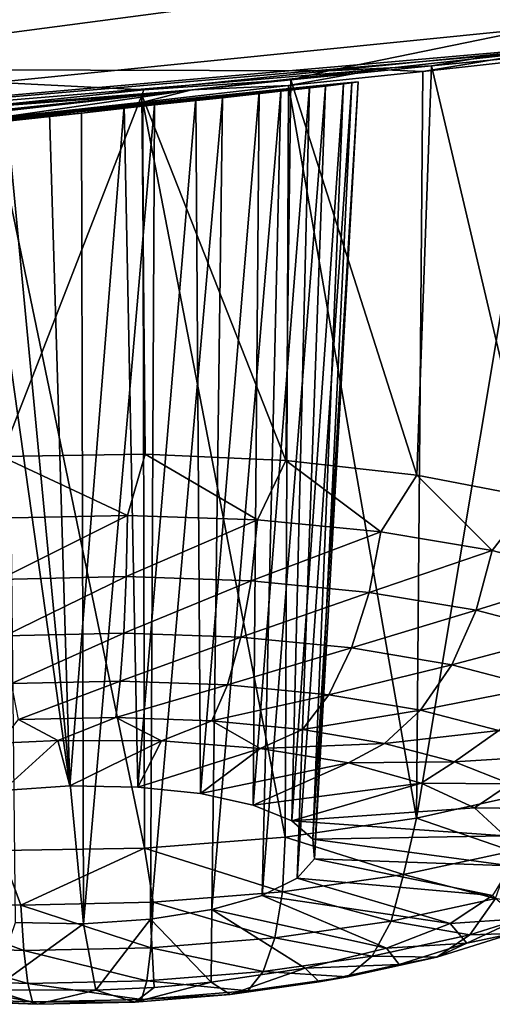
# Model space of a CAD drawing. Header units: metres. Extents: x -106 to 264, y -111 to 81.
# Tile 308 of 549: x 215.487 to 216.473, y -10.868 to -8.813. Entities that reach past the tile are written whole.
import ezdxf

# ---------------------------------------------------------------- set-up
doc = ezdxf.new("R2010")
doc.units = ezdxf.units.M
doc.layers.add('solid_20422013', color=7, linetype='CONTINUOUS')

msp = doc.modelspace()

# ---------------------------------------------------------------- linework, layer by layer
at = {"layer": 'solid_20422013'}
for points in [[(213.661926, -8.693089, 237.033112), (218.420044, -8.449976, 239.777512), (214.889221, -8.916431, 241.073212)], [(216.13118, -8.919995, 243.989792), (214.889221, -8.916431, 241.073212), (218.420044, -8.449976, 239.777512)], [(216.503448, -8.882783, 244.142075), (216.13118, -8.919995, 243.989792), (218.420044, -8.449976, 239.777512)], [(213.126053, -9.176045, 250.099426), (217.362305, -8.750005, 248.915924), (214.040802, -8.775756, 253.930878)], [(216.898071, -8.845061, 247.691605), (217.362305, -8.750005, 248.915924), (213.126053, -9.176045, 250.099426)], [(216.586426, -8.878186, 247.903458), (216.898071, -8.845061, 247.691605), (213.126053, -9.176045, 250.099426)], [(216.232712, -8.916692, 248.052094), (216.586426, -8.878186, 247.903458), (213.126053, -9.176045, 250.099426)], [(216.328262, -8.920893, 247.315796), (216.586426, -8.878186, 247.903458), (216.232712, -8.916692, 248.052094)], [(216.328262, -8.920893, 247.315796), (216.579681, -8.893101, 247.138077), (216.586426, -8.878186, 247.903458)], [(216.346436, -8.909121, 244.563873), (216.13118, -8.919995, 243.989792), (216.503448, -8.882783, 244.142075)], [(216.314743, -10.479893, 246.731918), (216.579681, -8.893101, 247.138077), (216.328262, -8.920893, 247.315796)], [(216.314743, -10.479893, 246.731918), (216.557388, -10.4251, 246.564468), (216.579681, -8.893101, 247.138077)], [(216.605438, -8.884356, 244.768021), (216.346436, -8.909121, 244.563873), (216.503448, -8.882783, 244.142075)], [(216.558365, -9.810447, 244.523071), (216.346436, -8.909121, 244.563873), (216.605438, -8.884356, 244.768021)], [(215.845993, -8.959696, 248.127884), (216.232712, -8.916692, 248.052094), (213.126053, -9.176045, 250.099426)], [(215.745728, -8.959296, 243.911896), (215.373322, -8.998331, 243.91127), (214.889221, -8.916431, 241.073212)], [(216.13118, -8.919995, 243.989792), (215.745728, -8.959296, 243.911896), (214.889221, -8.916431, 241.073212)], [(216.048019, -8.950698, 247.435699), (216.232712, -8.916692, 248.052094), (215.845993, -8.959696, 248.127884)], [(216.328262, -8.920893, 247.315796), (216.232712, -8.916692, 248.052094), (216.048019, -8.950698, 247.435699)], [(216.346436, -8.909121, 244.563873), (216.052734, -8.938681, 244.419785), (216.13118, -8.919995, 243.989792)], [(216.315887, -9.763604, 244.352982), (216.052734, -8.938681, 244.419785), (216.346436, -8.909121, 244.563873)], [(216.558365, -9.810447, 244.523071), (216.315887, -9.763604, 244.352982), (216.346436, -8.909121, 244.563873)], [(216.052734, -8.938681, 244.419785), (215.741791, -8.970879, 244.343323), (215.745728, -8.959296, 243.911896)], [(216.042038, -9.732928, 244.234711), (215.741791, -8.970879, 244.343323), (216.052734, -8.938681, 244.419785)], [(216.052734, -8.938681, 244.419785), (215.745728, -8.959296, 243.911896), (216.13118, -8.919995, 243.989792)], [(216.315887, -9.763604, 244.352982), (216.042038, -9.732928, 244.234711), (216.052734, -8.938681, 244.419785)], [(216.314743, -10.479893, 246.731918), (216.328262, -8.920893, 247.315796), (216.048019, -8.950698, 247.435699)], [(215.458954, -9.003543, 248.122467), (215.845993, -8.959696, 248.127884), (213.126053, -9.176045, 250.099426)], [(215.741791, -8.970879, 244.343323), (215.373322, -8.998331, 243.91127), (215.745728, -8.959296, 243.911896)], [(215.430649, -9.019579, 247.484436), (215.845993, -8.959696, 248.127884), (215.458954, -9.003543, 248.122467)], [(215.430649, -9.019579, 247.484436), (215.744263, -8.985093, 247.493286), (215.845993, -8.959696, 248.127884)], [(215.705048, -8.991876, 245.267456), (216.125061, -8.951822, 246.200119), (216.032043, -8.961905, 246.336288)], [(215.705048, -8.991876, 245.267456), (215.854706, -8.975996, 245.325485), (216.125061, -8.951822, 246.200119)], [(215.744263, -8.985093, 247.493286), (216.048019, -8.950698, 247.435699), (215.845993, -8.959696, 248.127884)], [(216.040787, -10.519547, 246.847229), (216.048019, -8.950698, 247.435699), (215.744263, -8.985093, 247.493286)], [(215.854706, -8.975996, 245.325485), (216.180344, -8.945018, 246.041245), (216.125061, -8.951822, 246.200119)], [(215.854706, -8.975996, 245.325485), (215.986969, -8.962781, 245.421967), (216.180344, -8.945018, 246.041245)], [(216.091965, -8.952174, 245.550705), (215.974304, -10.452727, 245.089554), (216.054581, -10.485281, 245.202469)], [(215.986969, -8.962781, 245.421967), (215.974304, -10.452727, 245.089554), (216.091965, -8.952174, 245.550705)], [(215.986969, -8.962781, 245.421967), (216.193069, -8.943075, 245.871429), (216.180344, -8.945018, 246.041245)], [(215.986969, -8.962781, 245.421967), (216.091965, -8.952174, 245.550705), (216.193069, -8.943075, 245.871429)], [(216.125061, -8.951822, 246.200119), (216.066238, -10.604806, 245.600159), (215.992706, -10.641147, 245.716446)], [(216.125061, -8.951822, 246.200119), (215.992706, -10.641147, 245.716446), (216.032043, -8.961905, 246.336288)], [(216.040787, -10.519547, 246.847229), (216.314743, -10.479893, 246.731918), (216.048019, -8.950698, 247.435699)], [(216.162521, -8.945557, 245.703644), (216.054581, -10.485281, 245.202469), (216.09848, -10.523582, 245.332321)], [(216.091965, -8.952174, 245.550705), (216.054581, -10.485281, 245.202469), (216.162521, -8.945557, 245.703644)], [(216.180344, -8.945018, 246.041245), (216.102478, -10.56453, 245.468552), (216.066238, -10.604806, 245.600159)], [(216.180344, -8.945018, 246.041245), (216.066238, -10.604806, 245.600159), (216.125061, -8.951822, 246.200119)], [(216.091965, -8.952174, 245.550705), (216.162521, -8.945557, 245.703644), (216.193069, -8.943075, 245.871429)], [(216.193069, -8.943075, 245.871429), (216.09848, -10.523582, 245.332321), (216.102478, -10.56453, 245.468552)], [(216.162521, -8.945557, 245.703644), (216.09848, -10.523582, 245.332321), (216.193069, -8.943075, 245.871429)], [(216.193069, -8.943075, 245.871429), (216.102478, -10.56453, 245.468552), (216.180344, -8.945018, 246.041245)], [(215.741791, -8.970879, 244.343323), (215.429291, -9.00351, 244.33551), (215.373322, -8.998331, 243.91127)], [(215.448959, -9.724672, 244.171799), (215.429291, -9.00351, 244.33551), (215.741791, -8.970879, 244.343323)], [(215.748795, -9.719759, 244.173416), (215.448959, -9.724672, 244.171799), (215.741791, -8.970879, 244.343323)], [(215.548859, -9.008003, 245.251221), (216.032043, -8.961905, 246.336288), (215.909851, -8.975942, 246.439438)], [(215.548859, -9.008003, 245.251221), (215.705048, -8.991876, 245.267456), (216.032043, -8.961905, 246.336288)], [(215.548859, -9.008003, 245.251221), (215.909851, -8.975942, 246.439438), (215.767944, -8.991079, 246.50502)], [(215.705048, -8.991876, 245.267456), (215.733154, -10.414736, 244.948944), (215.854706, -8.975996, 245.325485)], [(215.854706, -8.975996, 245.325485), (215.733154, -10.414736, 244.948944), (215.864197, -10.428559, 245.002701)], [(216.042038, -9.732928, 244.234711), (215.748795, -9.719759, 244.173416), (215.741791, -8.970879, 244.343323)], [(215.909851, -8.975942, 246.439438), (215.887833, -10.670609, 245.808029), (215.760101, -10.690804, 245.867462)], [(215.909851, -8.975942, 246.439438), (215.760101, -10.690804, 245.867462), (215.767944, -8.991079, 246.50502)], [(215.854706, -8.975996, 245.325485), (215.864197, -10.428559, 245.002701), (215.986969, -8.962781, 245.421967)], [(215.986969, -8.962781, 245.421967), (215.864197, -10.428559, 245.002701), (215.974304, -10.452727, 245.089554)], [(216.032043, -8.961905, 246.336288), (215.992706, -10.641147, 245.716446), (215.887833, -10.670609, 245.808029)], [(216.032043, -8.961905, 246.336288), (215.887833, -10.670609, 245.808029), (215.909851, -8.975942, 246.439438)], [(215.396027, -9.025113, 245.27623), (215.767944, -8.991079, 246.50502), (215.616272, -9.008269, 246.529846)], [(215.548859, -9.008003, 245.251221), (215.767944, -8.991079, 246.50502), (215.396027, -9.025113, 245.27623)], [(215.747482, -10.542327, 246.90535), (215.744263, -8.985093, 247.493286), (215.430649, -9.019579, 247.484436)], [(215.548859, -9.008003, 245.251221), (215.591797, -10.412374, 244.932632), (215.705048, -8.991876, 245.267456)], [(215.705048, -8.991876, 245.267456), (215.591797, -10.412374, 244.932632), (215.733154, -10.414736, 244.948944)], [(215.616272, -9.008269, 246.529846), (215.767944, -8.991079, 246.50502), (215.619888, -10.700099, 245.889938)], [(215.767944, -8.991079, 246.50502), (215.760101, -10.690804, 245.867462), (215.619888, -10.700099, 245.889938)], [(215.747482, -10.542327, 246.90535), (216.040787, -10.519547, 246.847229), (215.744263, -8.985093, 247.493286)], [(215.254074, -9.040518, 245.341675), (215.616272, -9.008269, 246.529846), (215.460617, -9.024803, 246.513992)], [(215.396027, -9.025113, 245.27623), (215.616272, -9.008269, 246.529846), (215.254074, -9.040518, 245.341675)], [(215.548859, -9.008003, 245.251221), (215.396027, -9.025113, 245.27623), (215.591797, -10.412374, 244.932632)], [(215.447662, -10.54724, 246.903717), (215.747482, -10.542327, 246.90535), (215.430649, -9.019579, 247.484436)], [(215.460617, -9.024803, 246.513992), (215.616272, -9.008269, 246.529846), (215.619888, -10.700099, 245.889938)], [(215.396027, -9.025113, 245.27623), (215.451569, -10.421669, 244.955124), (215.591797, -10.412374, 244.932632)], [(215.460617, -9.024803, 246.513992), (215.619888, -10.700099, 245.889938), (215.478531, -10.697739, 245.873642)], [(215.711578, -9.84767, 244.157822), (215.448959, -9.724672, 244.171799), (215.748795, -9.719759, 244.173416)], [(215.983398, -9.857213, 244.205795), (215.711578, -9.84767, 244.157822), (215.748795, -9.719759, 244.173416)], [(215.983398, -9.857213, 244.205795), (215.748795, -9.719759, 244.173416), (216.042038, -9.732928, 244.234711)], [(215.711578, -9.84767, 244.157822), (215.435471, -9.853758, 244.16153), (215.448959, -9.724672, 244.171799)], [(216.240524, -9.882022, 244.303574), (215.983398, -9.857213, 244.205795), (216.042038, -9.732928, 244.234711)], [(216.240524, -9.882022, 244.303574), (216.042038, -9.732928, 244.234711), (216.315887, -9.763604, 244.352982)], [(216.473038, -9.921142, 244.447418), (216.240524, -9.882022, 244.303574), (216.315887, -9.763604, 244.352982)], [(216.473038, -9.921142, 244.447418), (216.315887, -9.763604, 244.352982), (216.558365, -9.810447, 244.523071)], [(216.672012, -9.97307, 244.63179), (216.473038, -9.921142, 244.447418), (216.558365, -9.810447, 244.523071)], [(215.444183, -9.981245, 244.182541), (215.435471, -9.853758, 244.16153), (215.711578, -9.84767, 244.157822)], [(215.709061, -9.975405, 244.178986), (215.444183, -9.981245, 244.182541), (215.711578, -9.84767, 244.157822)], [(215.709061, -9.975405, 244.178986), (215.711578, -9.84767, 244.157822), (215.983398, -9.857213, 244.205795)], [(215.969833, -9.98456, 244.225006), (215.709061, -9.975405, 244.178986), (215.983398, -9.857213, 244.205795)], [(215.969833, -9.98456, 244.225006), (215.983398, -9.857213, 244.205795), (216.240524, -9.882022, 244.303574)], [(216.216507, -10.00836, 244.318817), (215.969833, -9.98456, 244.225006), (216.240524, -9.882022, 244.303574)], [(216.216507, -10.00836, 244.318817), (216.240524, -9.882022, 244.303574), (216.473038, -9.921142, 244.447418)], [(216.43956, -10.04589, 244.456818), (216.216507, -10.00836, 244.318817), (216.473038, -9.921142, 244.447418)], [(216.43956, -10.04589, 244.456818), (216.473038, -9.921142, 244.447418), (216.672012, -9.97307, 244.63179)], [(215.455826, -10.098857, 244.235474), (215.444183, -9.981245, 244.182541), (215.709061, -9.975405, 244.178986)], [(215.704025, -10.093385, 244.232147), (215.455826, -10.098857, 244.235474), (215.709061, -9.975405, 244.178986)], [(215.704025, -10.093385, 244.232147), (215.709061, -9.975405, 244.178986), (215.969833, -9.98456, 244.225006)], [(215.948364, -10.101963, 244.275269), (215.704025, -10.093385, 244.232147), (215.969833, -9.98456, 244.225006)], [(215.948364, -10.101963, 244.275269), (215.969833, -9.98456, 244.225006), (216.216507, -10.00836, 244.318817)], [(216.630447, -10.095707, 244.633698), (216.43956, -10.04589, 244.456818), (216.672012, -9.97307, 244.63179)], [(216.179489, -10.124264, 244.363159), (215.948364, -10.101963, 244.275269), (216.216507, -10.00836, 244.318817)], [(216.179489, -10.124264, 244.363159), (216.216507, -10.00836, 244.318817), (216.43956, -10.04589, 244.456818)], [(216.388489, -10.159428, 244.492462), (216.179489, -10.124264, 244.363159), (216.43956, -10.04589, 244.456818)], [(216.388489, -10.159428, 244.492462), (216.43956, -10.04589, 244.456818), (216.630447, -10.095707, 244.633698)], [(215.46965, -10.198705, 244.316772), (215.455826, -10.098857, 244.235474), (215.704025, -10.093385, 244.232147)], [(215.696793, -10.193696, 244.313736), (215.46965, -10.198705, 244.316772), (215.704025, -10.093385, 244.232147)], [(215.696793, -10.193696, 244.313736), (215.704025, -10.093385, 244.232147), (215.948364, -10.101963, 244.275269)], [(215.920425, -10.201547, 244.353195), (215.696793, -10.193696, 244.313736), (215.948364, -10.101963, 244.275269)], [(215.920425, -10.201547, 244.353195), (215.948364, -10.101963, 244.275269), (216.179489, -10.124264, 244.363159)], [(216.567352, -10.206106, 244.658203), (216.388489, -10.159428, 244.492462), (216.630447, -10.095707, 244.633698)], [(216.131943, -10.221956, 244.43364), (215.920425, -10.201547, 244.353195), (216.179489, -10.124264, 244.363159)], [(216.131943, -10.221956, 244.43364), (216.179489, -10.124264, 244.363159), (216.388489, -10.159428, 244.492462)], [(216.323227, -10.25414, 244.551971), (216.131943, -10.221956, 244.43364), (216.388489, -10.159428, 244.492462)], [(216.323227, -10.25414, 244.551971), (216.388489, -10.159428, 244.492462), (216.567352, -10.206106, 244.658203)], [(215.484711, -10.274089, 244.42099), (215.46965, -10.198705, 244.316772), (215.696793, -10.193696, 244.313736)], [(215.687866, -10.269608, 244.418274), (215.484711, -10.274089, 244.42099), (215.696793, -10.193696, 244.313736)], [(215.687866, -10.269608, 244.418274), (215.696793, -10.193696, 244.313736), (215.920425, -10.201547, 244.353195)], [(215.887894, -10.276631, 244.453568), (215.687866, -10.269608, 244.418274), (215.920425, -10.201547, 244.353195)], [(215.887894, -10.276631, 244.453568), (215.920425, -10.201547, 244.353195), (216.131943, -10.221956, 244.43364)], [(216.486923, -10.29686, 244.703659), (216.323227, -10.25414, 244.551971), (216.567352, -10.206106, 244.658203)], [(216.077087, -10.294886, 244.525513), (215.887894, -10.276631, 244.453568), (216.131943, -10.221956, 244.43364)], [(216.077087, -10.294886, 244.525513), (216.131943, -10.221956, 244.43364), (216.323227, -10.25414, 244.551971)], [(216.248169, -10.323671, 244.631363), (216.077087, -10.294886, 244.525513), (216.323227, -10.25414, 244.551971)], [(216.248169, -10.323671, 244.631363), (216.323227, -10.25414, 244.551971), (216.486923, -10.29686, 244.703659)], [(215.566818, -10.317266, 244.536179), (215.445023, -10.323192, 244.548584), (215.484711, -10.274089, 244.42099)], [(215.566818, -10.317266, 244.536179), (215.484711, -10.274089, 244.42099), (215.687866, -10.269608, 244.418274)], [(215.782837, -10.318453, 244.553055), (215.566818, -10.317266, 244.536179), (215.687866, -10.269608, 244.418274)], [(215.782837, -10.318453, 244.553055), (215.687866, -10.269608, 244.418274), (215.887894, -10.276631, 244.453568)], [(215.988785, -10.334432, 244.618454), (215.782837, -10.318453, 244.553055), (215.887894, -10.276631, 244.453568)], [(215.988785, -10.334432, 244.618454), (215.887894, -10.276631, 244.453568), (216.077087, -10.294886, 244.525513)], [(215.988785, -10.334432, 244.618454), (216.077087, -10.294886, 244.525513), (216.248169, -10.323671, 244.631363)], [(216.394592, -10.361882, 244.767029), (216.248169, -10.323671, 244.631363), (216.486923, -10.29686, 244.703659)], [(216.394592, -10.361882, 244.767029), (216.486923, -10.29686, 244.703659), (216.616745, -10.348475, 244.882858)], [(215.451569, -10.421669, 244.955124), (215.445023, -10.323192, 244.548584), (215.566818, -10.317266, 244.536179)], [(215.591797, -10.412374, 244.932632), (215.451569, -10.421669, 244.955124), (215.566818, -10.317266, 244.536179)], [(215.591797, -10.412374, 244.932632), (215.566818, -10.317266, 244.536179), (215.782837, -10.318453, 244.553055)], [(215.733154, -10.414736, 244.948944), (215.591797, -10.412374, 244.932632), (215.782837, -10.318453, 244.553055)], [(215.733154, -10.414736, 244.948944), (215.782837, -10.318453, 244.553055), (215.988785, -10.334432, 244.618454)], [(215.864197, -10.428559, 245.002701), (215.733154, -10.414736, 244.948944), (215.988785, -10.334432, 244.618454)], [(215.864197, -10.428559, 245.002701), (215.988785, -10.334432, 244.618454), (216.172943, -10.364294, 244.728653)], [(216.172943, -10.364294, 244.728653), (215.988785, -10.334432, 244.618454), (216.248169, -10.323671, 244.631363)], [(216.172943, -10.364294, 244.728653), (216.248169, -10.323671, 244.631363), (216.394592, -10.361882, 244.767029)], [(216.510696, -10.408049, 244.927307), (216.394592, -10.361882, 244.767029), (216.616745, -10.348475, 244.882858)], [(215.974304, -10.452727, 245.089554), (215.864197, -10.428559, 245.002701), (216.172943, -10.364294, 244.728653)], [(215.974304, -10.452727, 245.089554), (216.172943, -10.364294, 244.728653), (216.324799, -10.406336, 244.877365)], [(216.324799, -10.406336, 244.877365), (216.172943, -10.364294, 244.728653), (216.394592, -10.361882, 244.767029)], [(216.324799, -10.406336, 244.877365), (216.394592, -10.361882, 244.767029), (216.510696, -10.408049, 244.927307)], [(216.054581, -10.485281, 245.202469), (215.974304, -10.452727, 245.089554), (216.324799, -10.406336, 244.877365)], [(216.054581, -10.485281, 245.202469), (216.324799, -10.406336, 244.877365), (216.435715, -10.458163, 245.056137)], [(216.435715, -10.458163, 245.056137), (216.324799, -10.406336, 244.877365), (216.510696, -10.408049, 244.927307)], [(216.435715, -10.458163, 245.056137), (216.510696, -10.408049, 244.927307), (216.592056, -10.460397, 245.106049)], [(216.514801, -10.54832, 246.532974), (216.557388, -10.4251, 246.564468), (216.314743, -10.479893, 246.731918)], [(216.054581, -10.485281, 245.202469), (216.435715, -10.458163, 245.056137), (216.499374, -10.516823, 245.254776)], [(216.499374, -10.516823, 245.254776), (216.435715, -10.458163, 245.056137), (216.592056, -10.460397, 245.106049)], [(216.288162, -10.597564, 246.682968), (216.314743, -10.479893, 246.731918), (216.040787, -10.519547, 246.847229)], [(216.288162, -10.597564, 246.682968), (216.514801, -10.54832, 246.532974), (216.314743, -10.479893, 246.731918)], [(216.09848, -10.523582, 245.332321), (216.054581, -10.485281, 245.202469), (216.499374, -10.516823, 245.254776)], [(216.03511, -10.633622, 246.787582), (216.040787, -10.519547, 246.847229), (215.747482, -10.542327, 246.90535)], [(216.288162, -10.597564, 246.682968), (216.040787, -10.519547, 246.847229), (216.03511, -10.633622, 246.787582)], [(216.09848, -10.523582, 245.332321), (216.499374, -10.516823, 245.254776), (216.512131, -10.578972, 245.46196)], [(215.489227, -10.661196, 246.846497), (215.747482, -10.542327, 246.90535), (215.447662, -10.54724, 246.903717)], [(215.489227, -10.661196, 246.846497), (215.765335, -10.655107, 246.842789), (215.747482, -10.542327, 246.90535)], [(215.765335, -10.655107, 246.842789), (216.03511, -10.633622, 246.787582), (215.747482, -10.542327, 246.90535)], [(216.102478, -10.56453, 245.468552), (216.09848, -10.523582, 245.332321), (216.512131, -10.578972, 245.46196)], [(215.217407, -10.651652, 246.798523), (215.489227, -10.661196, 246.846497), (215.447662, -10.54724, 246.903717)], [(216.47963, -10.647573, 246.457581), (216.514801, -10.54832, 246.532974), (216.288162, -10.597564, 246.682968)], [(216.066238, -10.604806, 245.600159), (216.102478, -10.56453, 245.468552), (216.473267, -10.641068, 245.665878)], [(216.102478, -10.56453, 245.468552), (216.512131, -10.578972, 245.46196), (216.473267, -10.641068, 245.665878)], [(216.262207, -10.694816, 246.601486), (216.288162, -10.597564, 246.682968), (216.03511, -10.633622, 246.787582)], [(216.262207, -10.694816, 246.601486), (216.47963, -10.647573, 246.457581), (216.288162, -10.597564, 246.682968)], [(215.992706, -10.641147, 245.716446), (216.066238, -10.604806, 245.600159), (216.38501, -10.699574, 245.854904)], [(216.066238, -10.604806, 245.600159), (216.473267, -10.641068, 245.665878), (216.38501, -10.699574, 245.854904)], [(216.01944, -10.729407, 246.701843), (216.03511, -10.633622, 246.787582), (215.765335, -10.655107, 246.842789)], [(215.887833, -10.670609, 245.808029), (215.992706, -10.641147, 245.716446), (216.252365, -10.751157, 246.018295)], [(215.992706, -10.641147, 245.716446), (216.38501, -10.699574, 245.854904), (216.252365, -10.751157, 246.018295)], [(216.262207, -10.694816, 246.601486), (216.03511, -10.633622, 246.787582), (216.01944, -10.729407, 246.701843)], [(216.38501, -10.699574, 245.854904), (216.473267, -10.641068, 245.665878), (216.529434, -10.689477, 245.863144)], [(215.495758, -10.75586, 246.758362), (215.489227, -10.661196, 246.846497), (215.217407, -10.651652, 246.798523)], [(215.23497, -10.746705, 246.712357), (215.495758, -10.75586, 246.758362), (215.217407, -10.651652, 246.798523)], [(215.760635, -10.75002, 246.754822), (215.765335, -10.655107, 246.842789), (215.489227, -10.661196, 246.846497)], [(215.495758, -10.75586, 246.758362), (215.760635, -10.75002, 246.754822), (215.489227, -10.661196, 246.846497)], [(215.760635, -10.75002, 246.754822), (216.01944, -10.729407, 246.701843), (215.765335, -10.655107, 246.842789)], [(216.426025, -10.723193, 246.367142), (216.47963, -10.647573, 246.457581), (216.262207, -10.694816, 246.601486)], [(216.426025, -10.723193, 246.367142), (216.59816, -10.668776, 246.196716), (216.47963, -10.647573, 246.457581)], [(215.760101, -10.690804, 245.867462), (215.887833, -10.670609, 245.808029), (215.886292, -10.822354, 246.232849)], [(215.887833, -10.670609, 245.808029), (216.082916, -10.792875, 246.146713), (215.886292, -10.822354, 246.232849)], [(215.887833, -10.670609, 245.808029), (216.252365, -10.751157, 246.018295), (216.082916, -10.792875, 246.146713)], [(216.515121, -10.720304, 246.111725), (216.59816, -10.668776, 246.196716), (216.426025, -10.723193, 246.367142)], [(215.478531, -10.697739, 245.873642), (215.619888, -10.700099, 245.889938), (215.429626, -10.837667, 246.256393)], [(215.619888, -10.700099, 245.889938), (215.645645, -10.838854, 246.273254), (215.429626, -10.837667, 246.256393)], [(215.619888, -10.700099, 245.889938), (215.760101, -10.690804, 245.867462), (215.645645, -10.838854, 246.273254)], [(215.760101, -10.690804, 245.867462), (215.767441, -10.832928, 246.260864), (215.645645, -10.838854, 246.273254)], [(215.760101, -10.690804, 245.867462), (215.886292, -10.822354, 246.232849), (215.767441, -10.832928, 246.260864)], [(216.222305, -10.767458, 246.501968), (216.262207, -10.694816, 246.601486), (216.01944, -10.729407, 246.701843)], [(216.222305, -10.767458, 246.501968), (216.426025, -10.723193, 246.367142), (216.262207, -10.694816, 246.601486)], [(216.252365, -10.751157, 246.018295), (216.38501, -10.699574, 245.854904), (216.419815, -10.740622, 246.026459)], [(216.38501, -10.699574, 245.854904), (216.529434, -10.689477, 245.863144), (216.419815, -10.740622, 246.026459)], [(216.419815, -10.740622, 246.026459), (216.529434, -10.689477, 245.863144), (216.515121, -10.720304, 246.111725)], [(216.35759, -10.770106, 246.267715), (216.426025, -10.723193, 246.367142), (216.222305, -10.767458, 246.501968)], [(216.35759, -10.770106, 246.267715), (216.515121, -10.720304, 246.111725), (216.426025, -10.723193, 246.367142)], [(216.419815, -10.740622, 246.026459), (216.515121, -10.720304, 246.111725), (216.35759, -10.770106, 246.267715)], [(215.504166, -10.824656, 246.648972), (215.495758, -10.75586, 246.758362), (215.23497, -10.746705, 246.712357)], [(215.259811, -10.816077, 246.60585), (215.504166, -10.824656, 246.648972), (215.23497, -10.746705, 246.712357)], [(215.994843, -10.79987, 246.596008), (216.01944, -10.729407, 246.701843), (215.760635, -10.75002, 246.754822)], [(216.222305, -10.767458, 246.501968), (216.01944, -10.729407, 246.701843), (215.994843, -10.79987, 246.596008)], [(216.252365, -10.751157, 246.018295), (216.419815, -10.740622, 246.026459), (216.2789, -10.785167, 246.16597)], [(216.2789, -10.785167, 246.16597), (216.419815, -10.740622, 246.026459), (216.35759, -10.770106, 246.267715)], [(215.75235, -10.819183, 246.645645), (215.760635, -10.75002, 246.754822), (215.495758, -10.75586, 246.758362)], [(215.504166, -10.824656, 246.648972), (215.75235, -10.819183, 246.645645), (215.495758, -10.75586, 246.758362)], [(215.75235, -10.819183, 246.645645), (215.994843, -10.79987, 246.596008), (215.760635, -10.75002, 246.754822)], [(216.171143, -10.810618, 246.391113), (216.222305, -10.767458, 246.501968), (215.994843, -10.79987, 246.596008)], [(216.082916, -10.792875, 246.146713), (216.252365, -10.751157, 246.018295), (216.2789, -10.785167, 246.16597)], [(216.171143, -10.810618, 246.391113), (216.35759, -10.770106, 246.267715), (216.222305, -10.767458, 246.501968)], [(216.082916, -10.792875, 246.146713), (216.2789, -10.785167, 246.16597), (216.112137, -10.821403, 246.276337)], [(216.112137, -10.821403, 246.276337), (216.2789, -10.785167, 246.16597), (216.171143, -10.810618, 246.391113)], [(216.2789, -10.785167, 246.16597), (216.35759, -10.770106, 246.267715), (216.171143, -10.810618, 246.391113)], [(215.962952, -10.840283, 246.477173), (215.994843, -10.79987, 246.596008), (215.75235, -10.819183, 246.645645)], [(216.082916, -10.792875, 246.146713), (215.925934, -10.847935, 246.353317), (215.886292, -10.822354, 246.232849)], [(216.082916, -10.792875, 246.146713), (216.112137, -10.821403, 246.276337), (215.925934, -10.847935, 246.353317)], [(216.171143, -10.810618, 246.391113), (215.994843, -10.79987, 246.596008), (215.962952, -10.840283, 246.477173)], [(215.513885, -10.862967, 246.52565), (215.504166, -10.824656, 246.648972), (215.259811, -10.816077, 246.60585)], [(215.290253, -10.855116, 246.486191), (215.513885, -10.862967, 246.52565), (215.259811, -10.816077, 246.60585)], [(215.741028, -10.857959, 246.522598), (215.75235, -10.819183, 246.645645), (215.504166, -10.824656, 246.648972)], [(215.513885, -10.862967, 246.52565), (215.741028, -10.857959, 246.522598), (215.504166, -10.824656, 246.648972)], [(215.886292, -10.822354, 246.232849), (215.925934, -10.847935, 246.353317), (215.727432, -10.863745, 246.393951)], [(215.767441, -10.832928, 246.260864), (215.886292, -10.822354, 246.232849), (215.727432, -10.863745, 246.393951)], [(215.741028, -10.857959, 246.522598), (215.962952, -10.840283, 246.477173), (215.75235, -10.819183, 246.645645)], [(216.112137, -10.821403, 246.276337), (215.962952, -10.840283, 246.477173), (215.925934, -10.847935, 246.353317)], [(216.112137, -10.821403, 246.276337), (216.171143, -10.810618, 246.391113), (215.962952, -10.840283, 246.477173)], [(215.429626, -10.837667, 246.256393), (215.524261, -10.868224, 246.396667), (215.324249, -10.861202, 246.361374)], [(215.429626, -10.837667, 246.256393), (215.645645, -10.838854, 246.273254), (215.524261, -10.868224, 246.396667)], [(215.645645, -10.838854, 246.273254), (215.727432, -10.863745, 246.393951), (215.524261, -10.868224, 246.396667)], [(215.645645, -10.838854, 246.273254), (215.767441, -10.832928, 246.260864), (215.727432, -10.863745, 246.393951)], [(215.727432, -10.863745, 246.393951), (215.925934, -10.847935, 246.353317), (215.741028, -10.857959, 246.522598)], [(215.925934, -10.847935, 246.353317), (215.962952, -10.840283, 246.477173), (215.741028, -10.857959, 246.522598)], [(215.524261, -10.868224, 246.396667), (215.513885, -10.862967, 246.52565), (215.290253, -10.855116, 246.486191)], [(215.324249, -10.861202, 246.361374), (215.524261, -10.868224, 246.396667), (215.290253, -10.855116, 246.486191)], [(215.727432, -10.863745, 246.393951), (215.741028, -10.857959, 246.522598), (215.513885, -10.862967, 246.52565)], [(215.524261, -10.868224, 246.396667), (215.727432, -10.863745, 246.393951), (215.513885, -10.862967, 246.52565)]]:
    msp.add_3dface(points, dxfattribs=at)

doc.saveas('drawing.dxf')
